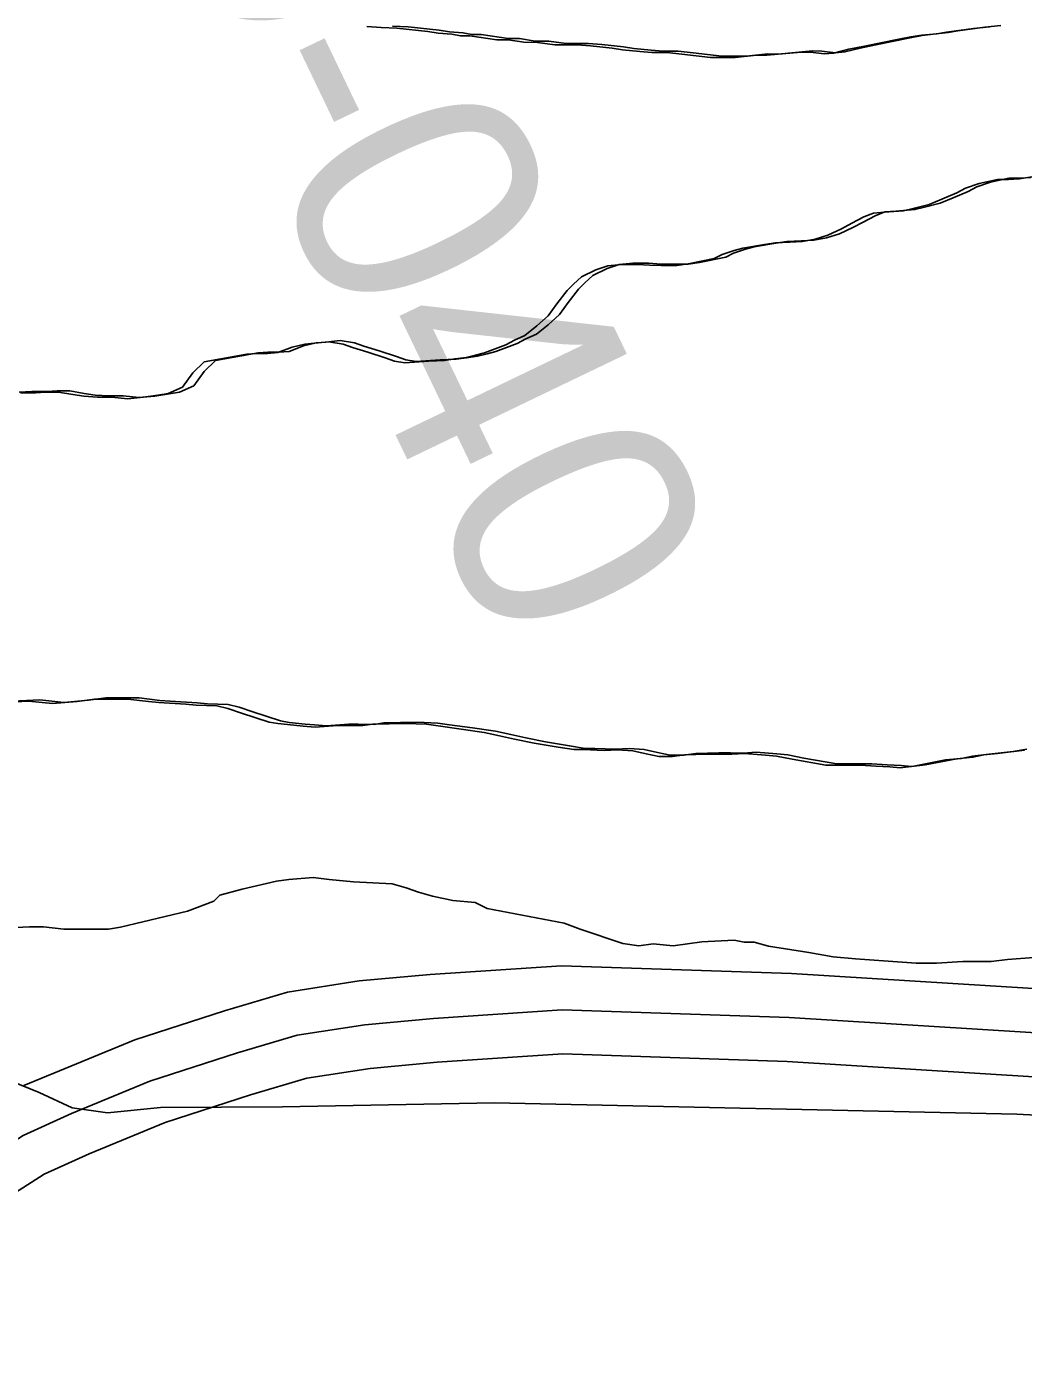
# Model space of a CAD drawing. Extents: x 3219052 to 3256913, y 800770 to 826146.
# Drawn here: x 3250871 to 3251210.5, y 813241.4 to 813698.9 of the extents above; entities that cross this region are included whole.
import ezdxf

# ---------------------------------------------------------------- set-up
doc = ezdxf.new("R2010")
doc.units = 0
for name, color, linetype in [('V-LEVE-TOET', 7, 'Continuous'), ('V-RIVR-RANG-IDEN', 7, 'Continuous'), ('V-ROAD-CNTR', 7, 'Continuous'), ('V-SITE-VEGE', 7, 'Continuous'), ('V-TOPO-SHOR', 7, 'Continuous')]:
    doc.layers.add(name, color=color, linetype=linetype)

msp = doc.modelspace()

# ---------------------------------------------------------------- linework, layer by layer
at = {"layer": 'V-LEVE-TOET'}
for points in [[(3250865.4, 813339.95), (3250875.24, 813335.92), (3250886.48, 813330.71), (3250898.45, 813329.01), (3250916.53, 813330.81), (3250958.08, 813331.09), (3251030.39, 813332.42), (3251208.3, 813328.58), (3251358.73, 813320.88), (3251471.61, 813313.8), (3251551.88, 813312.74)], [(3251551.88, 813312.74), (3251471.61, 813313.8), (3251358.73, 813320.88), (3251208.3, 813328.58), (3251030.39, 813332.42), (3250958.08, 813331.09), (3250916.53, 813330.81), (3250898.45, 813329.01), (3250886.48, 813330.71), (3250875.24, 813335.92), (3250865.4, 813339.95)]]:
    msp.add_lwpolyline(points, dxfattribs=at)
at = {"layer": 'V-ROAD-CNTR'}
for points in [[(3251700.77, 813647.22), (3251645.57, 813549.26), (3251605.46, 813468.01), (3251556.47, 813401.95), (3251535.02, 813382.78), (3251514.95, 813371.66), (3251494.57, 813361.34), (3251478.39, 813356.52), (3251464.87, 813354.8), (3251433.91, 813357.72), (3251131.5, 813376.48), (3251053.14, 813379.11), (3251008.4, 813376.16), (3250984.28, 813373.94), (3250959.77, 813370.15), (3250938.35, 813363.77), (3250907.76, 813353.89), (3250869.93, 813338.31)], [(3251567.61, 813391.78), (3251543.76, 813370.47), (3251521.97, 813358.41), (3251500.14, 813347.34), (3251481.5, 813341.79), (3251465.12, 813339.71), (3251432.74, 813342.76), (3251130.79, 813361.5), (3251053.38, 813364.09), (3251009.58, 813361.2), (3250986.12, 813359.04), (3250963.07, 813355.48), (3250942.79, 813349.45), (3250912.93, 813339.8), (3250886.26, 813328.81), (3250869.7, 813321.35), (3250837.72, 813300.92), (3250808.11, 813277.64), (3250787.05, 813257.17), (3250781.89, 813252.33)], [(3251552.5, 813358.17), (3251529, 813345.15), (3251505.72, 813333.35), (3251484.6, 813327.07), (3251465.36, 813324.62), (3251431.57, 813327.81), (3251130.07, 813346.51), (3251053.63, 813349.07), (3251010.76, 813346.25), (3250987.95, 813344.15), (3250966.37, 813340.81), (3250947.24, 813335.12), (3250918.1, 813325.7), (3250892.2, 813315.04), (3250876.86, 813308.12), (3250846.41, 813288.67), (3250818, 813266.34), (3250797.41, 813246.32), (3250792.15, 813241.39)]]:
    msp.add_lwpolyline(points, dxfattribs=at)
at = {"layer": 'V-SITE-VEGE'}
for p, q in [((3250986.8, 813699.03), (3250991.67, 813698.74)), ((3250991.67, 813698.74), (3250997.08, 813698.45)), ((3250997.08, 813698.45), (3251007.64, 813697.32)), ((3251007.64, 813697.32), (3251011.15, 813696.76)), ((3251011.15, 813696.76), (3251015.75, 813696.47)), ((3251015.75, 813696.47), (3251018.72, 813695.91)), ((3251018.72, 813695.91), (3251021.97, 813695.9)), ((3251021.97, 813695.9), (3251031.16, 813694.51)), ((3251172.16, 813695.51), (3251175.95, 813696.03)), ((3251175.95, 813696.03), (3251181.09, 813696.55)), ((3251181.09, 813696.55), (3251184.34, 813697.08)), ((3251184.34, 813697.08), (3251193.55, 813698.39)), ((3251193.55, 813698.39), (3251198.96, 813698.91)), ((3251031.16, 813694.51), (3251034.95, 813694.49)), ((3251034.95, 813694.49), (3251040.36, 813693.66)), ((3251040.36, 813693.66), (3251044.96, 813693.63)), ((3251044.96, 813693.63), (3251050.91, 813692.8)), ((3251050.91, 813692.8), (3251058.49, 813692.76)), ((3251058.49, 813692.76), (3251063.09, 813692.47)), ((3251063.09, 813692.47), (3251070.39, 813691.63)), ((3251070.39, 813691.63), (3251073.91, 813691.07)), ((3251145.88, 813689.94), (3251151.03, 813691.27)), ((3251151.03, 813691.27), (3251156.44, 813692.33)), ((3251156.44, 813692.33), (3251168.09, 813694.71)), ((3251168.09, 813694.71), (3251172.16, 813695.51)), ((3251073.91, 813691.07), (3251079.85, 813690.51)), ((3251079.85, 813690.51), (3251083.91, 813690.22)), ((3251083.91, 813690.22), (3251089.06, 813690.19)), ((3251089.06, 813690.19), (3251094.19, 813689.63)), ((3251094.19, 813689.63), (3251103.93, 813688.5)), ((3251103.93, 813688.5), (3251112.32, 813688.47)), ((3251112.32, 813688.47), (3251119.63, 813689.25)), ((3251119.63, 813689.25), (3251123.15, 813689.23)), ((3251123.15, 813689.23), (3251134.79, 813690.26)), ((3251134.79, 813690.26), (3251138.04, 813690.25)), ((3251138.04, 813690.25), (3251142.64, 813689.69)), ((3251142.64, 813689.69), (3251145.88, 813689.94)), ((3251195.48, 813645.61), (3251190.87, 813644.01)), ((3251201.71, 813646.94), (3251195.48, 813645.61)), ((3251205.5, 813646.92), (3251201.71, 813646.94)), ((3251209.29, 813647.18), (3251205.5, 813646.92)), ((3251214.16, 813647.97), (3251209.29, 813647.18)), ((3251187.89, 813642.4), (3251182.73, 813640.26)), ((3251190.87, 813644.01), (3251187.89, 813642.4)), ((3251169.73, 813636.26), (3251163.23, 813635.75)), ((3251172.98, 813637.06), (3251169.73, 813636.26)), ((3251178.4, 813638.39), (3251172.98, 813637.06)), ((3251182.73, 813640.26), (3251178.4, 813638.39)), ((3251152.12, 813632.01), (3251148.59, 813630.13)), ((3251156.19, 813634.15), (3251152.12, 813632.01)), ((3251159.44, 813635.49), (3251156.19, 813634.15)), ((3251163.23, 813635.75), (3251159.44, 813635.49)), ((3251143.98, 813627.98), (3251139.65, 813626.65)), ((3251148.59, 813630.13), (3251143.98, 813627.98)), ((3251112.03, 813622.71), (3251107.96, 813621.38)), ((3251115.01, 813623.51), (3251112.03, 813622.71)), ((3251122.32, 813624.83), (3251115.01, 813623.51)), ((3251126.11, 813625.36), (3251122.32, 813624.83)), ((3251130.98, 813625.6), (3251126.11, 813625.36)), ((3251135.31, 813625.85), (3251130.98, 813625.6)), ((3251139.65, 813626.65), (3251135.31, 813625.85)), ((3251073.58, 813618.01), (3251068.98, 813617.49)), ((3251079, 813617.99), (3251073.58, 813618.01)), ((3251083.32, 813617.7), (3251079, 813617.99)), ((3251096.31, 813618.18), (3251092.52, 813617.66)), ((3251105.25, 813620.04), (3251096.31, 813618.18)), ((3251107.96, 813621.38), (3251105.25, 813620.04)), ((3251060.03, 813613.74), (3251057.31, 813611.32)), ((3251064.92, 813616.15), (3251060.03, 813613.74)), ((3251068.98, 813617.49), (3251064.92, 813616.15)), ((3251087.11, 813617.68), (3251083.32, 813617.7)), ((3251092.52, 813617.66), (3251087.11, 813617.68)), ((3251055.14, 813609.16), (3251051.6, 813604.58)), ((3251057.31, 813611.32), (3251055.14, 813609.16)), ((3251051.6, 813604.58), (3251048.61, 813600.53)), ((3251048.61, 813600.53), (3251044.81, 813597.03)), ((3251044.81, 813597.03), (3251040.73, 813593.8)), ((3250965.76, 813590.88), (3250961.43, 813589.82)), ((3250969.01, 813591.14), (3250965.76, 813590.88)), ((3250973.88, 813591.66), (3250969.01, 813591.14)), ((3250978.75, 813590.83), (3250973.88, 813591.66)), ((3250981.99, 813589.73), (3250978.75, 813590.83)), ((3251034.22, 813590.58), (3251026.9, 813587.91)), ((3251037.21, 813592.19), (3251034.22, 813590.58)), ((3251040.73, 813593.8), (3251037.21, 813592.19)), ((3250937.05, 813585.87), (3250931.37, 813584.81)), ((3250940.3, 813586.4), (3250937.05, 813585.87)), ((3250945.99, 813587.45), (3250940.3, 813586.4)), ((3250949.24, 813587.71), (3250945.99, 813587.45)), ((3250953.03, 813587.69), (3250949.24, 813587.71)), ((3250956.55, 813587.95), (3250953.03, 813587.69)), ((3250961.43, 813589.82), (3250956.55, 813587.95)), ((3250987.13, 813588.08), (3250981.99, 813589.73)), ((3250993.07, 813586.16), (3250987.13, 813588.08)), ((3250996.31, 813585.07), (3250993.07, 813586.16)), ((3251020.67, 813586.31), (3251016.88, 813585.79)), ((3251023.92, 813587.11), (3251020.67, 813586.31)), ((3251026.9, 813587.91), (3251023.92, 813587.11)), ((3250931.37, 813584.81), (3250927.56, 813581.04)), ((3250999.83, 813584.51), (3250996.31, 813585.07)), ((3251007.95, 813585.01), (3250999.83, 813584.51)), ((3251013.36, 813585.26), (3251007.95, 813585.01)), ((3251016.88, 813585.79), (3251013.36, 813585.26)), ((3250927.56, 813581.04), (3250924.02, 813576.19)), ((3250873.95, 813574.24), (3250868.81, 813574.26)), ((3250877.47, 813574.5), (3250873.95, 813574.24)), ((3250881.8, 813574.48), (3250877.47, 813574.5)), ((3250886.67, 813573.64), (3250881.8, 813574.48)), ((3250890.45, 813573.09), (3250886.67, 813573.64)), ((3250895.05, 813572.8), (3250890.45, 813573.09)), ((3250899.92, 813572.77), (3250895.05, 813572.8)), ((3250905.33, 813572.21), (3250899.92, 813572.77)), ((3250910.75, 813572.73), (3250905.33, 813572.21)), ((3250915.62, 813573.52), (3250910.75, 813572.73)), ((3250919.14, 813574.04), (3250915.62, 813573.52)), ((3250924.02, 813576.19), (3250919.14, 813574.04)), ((3250862.39, 813468.76), (3250871.59, 813469.26)), ((3250871.59, 813469.26), (3250879.71, 813468.41)), ((3250879.71, 813468.41), (3250888.1, 813469.18)), ((3250888.1, 813469.18), (3250894.06, 813469.97)), ((3250894.06, 813469.97), (3250897.85, 813469.95)), ((3250897.85, 813469.95), (3250905.42, 813469.92)), ((3250905.42, 813469.92), (3250912.46, 813469.08)), ((3250912.46, 813469.08), (3250915.97, 813468.79)), ((3250915.97, 813468.79), (3250925.17, 813468.21)), ((3250925.17, 813468.21), (3250928.69, 813467.92)), ((3250928.69, 813467.92), (3250935.72, 813467.62)), ((3250935.72, 813467.62), (3250939.51, 813466.79)), ((3250939.51, 813466.79), (3250944.1, 813465.15)), ((3250944.1, 813465.15), (3250953.56, 813462.13)), ((3250953.56, 813462.13), (3250956.53, 813461.58)), ((3250956.53, 813461.58), (3250961.94, 813461.01)), ((3250961.94, 813461.01), (3250965.19, 813460.73)), ((3250965.19, 813460.73), (3250969.25, 813460.44)), ((3250969.25, 813460.44), (3250976.82, 813460.94)), ((3250976.82, 813460.94), (3250980.07, 813460.93)), ((3250980.07, 813460.93), (3250985.48, 813460.91)), ((3250985.48, 813460.91), (3250988.73, 813461.43)), ((3250988.73, 813461.43), (3251000.1, 813461.66)), ((3251000.1, 813461.66), (3251007.13, 813461.35)), ((3251007.13, 813461.35), (3251011.19, 813460.79)), ((3251011.19, 813460.79), (3251019.03, 813459.68)), ((3251019.03, 813459.68), (3251026.88, 813458.56)), ((3251026.88, 813458.56), (3251032.01, 813457.45)), ((3251032.01, 813457.45), (3251037.15, 813456.35)), ((3251037.15, 813456.35), (3251043.91, 813454.97)), ((3251043.91, 813454.97), (3251052.02, 813453.58)), ((3251052.02, 813453.58), (3251057.43, 813452.74)), ((3251057.43, 813452.74), (3251060.68, 813452.73)), ((3251060.68, 813452.73), (3251067.71, 813452.42)), ((3251067.71, 813452.42), (3251072.31, 813452.67)), ((3251072.31, 813452.67), (3251077.45, 813452.38)), ((3251077.45, 813452.38), (3251082.05, 813451.28)), ((3251082.05, 813451.28), (3251086.37, 813450.45)), ((3251086.37, 813450.45), (3251090.97, 813450.43)), ((3251090.97, 813450.43), (3251095.04, 813450.95)), ((3251095.04, 813450.95), (3251102.88, 813451.19)), ((3251102.88, 813451.19), (3251106.94, 813451.17)), ((3251106.94, 813451.17), (3251111.27, 813451.15)), ((3251111.27, 813451.15), (3251115.6, 813451.41)), ((3251115.6, 813451.41), (3251122.64, 813450.83)), ((3251122.64, 813450.83), (3251126.42, 813450.54)), ((3251126.42, 813450.54), (3251131.83, 813449.44)), ((3251131.83, 813449.44), (3251143.19, 813447.49)), ((3251173.22, 813447.09), (3251184.06, 813449.21)), ((3251184.06, 813449.21), (3251189.47, 813449.72)), ((3251189.47, 813449.72), (3251193.26, 813450.52)), ((3251193.26, 813450.52), (3251197.87, 813451.04)), ((3251197.87, 813451.04), (3251207.07, 813452.08)), ((3251207.07, 813452.08), (3251211.68, 813452.87)), ((3251143.19, 813447.49), (3251146.97, 813447.47)), ((3251146.97, 813447.47), (3251151.31, 813447.46)), ((3251151.31, 813447.46), (3251155.09, 813447.44)), ((3251155.09, 813447.44), (3251160.23, 813447.15)), ((3251160.23, 813447.15), (3251165.1, 813446.85)), ((3251165.1, 813446.85), (3251168.62, 813446.57)), ((3251168.62, 813446.57), (3251173.22, 813447.09)), ((3250956.11, 813407.88), (3250944.37, 813405.17)), ((3250960.25, 813408.55), (3250956.11, 813407.88)), ((3250968.54, 813409.2), (3250960.25, 813408.55)), ((3250974.06, 813408.49), (3250968.54, 813409.2)), ((3250982.33, 813407.76), (3250974.06, 813408.49)), ((3250995.44, 813407.01), (3250982.33, 813407.76)), ((3250936.77, 813403.13), (3250934.69, 813401.07)), ((3250944.37, 813405.17), (3250936.77, 813403.13)), ((3251000.27, 813405.61), (3250995.44, 813407.01)), ((3251004.4, 813404.21), (3251000.27, 813405.61)), ((3251009.22, 813402.81), (3251004.4, 813404.21)), ((3250934.69, 813401.07), (3250925.7, 813397.66)), ((3251016.12, 813401.4), (3251009.22, 813402.81)), ((3251023.71, 813400.68), (3251016.12, 813401.4)), ((3251027.84, 813398.59), (3251023.71, 813400.68)), ((3251054.04, 813393.64), (3251027.84, 813398.59)), ((3250925.7, 813397.66), (3250902.9, 813392.24)), ((3250871.85, 813392.38), (3250858.74, 813391.74)), ((3250876.68, 813392.35), (3250871.85, 813392.38)), ((3250883.58, 813391.63), (3250876.68, 813392.35)), ((3250898.76, 813391.57), (3250883.58, 813391.63)), ((3250902.9, 813392.24), (3250898.76, 813391.57)), ((3251059.55, 813391.55), (3251054.04, 813393.64)), ((3251074.02, 813386.65), (3251059.55, 813391.55)), ((3251079.54, 813385.94), (3251074.02, 813386.65)), ((3251084.37, 813386.61), (3251079.54, 813385.94)), ((3251091.27, 813385.89), (3251084.37, 813386.61)), ((3251100.94, 813387.22), (3251091.27, 813385.89)), ((3251111.98, 813387.86), (3251100.94, 813387.22)), ((3251115.43, 813387.16), (3251111.98, 813387.86)), ((3251118.88, 813387.14), (3251115.43, 813387.16)), ((3251123.7, 813385.74), (3251118.88, 813387.14)), ((3251137.49, 813383.61), (3251123.7, 813385.74)), ((3251145.77, 813382.2), (3251137.49, 813383.61)), ((3251153.36, 813381.47), (3251145.77, 813382.2)), ((3251174.06, 813380), (3251153.36, 813381.47)), ((3251180.96, 813379.97), (3251174.06, 813380)), ((3251189.93, 813380.62), (3251180.96, 813379.97)), ((3251199.59, 813380.58), (3251189.93, 813380.62)), ((3251205.11, 813381.24), (3251199.59, 813380.58)), ((3251214.09, 813381.89), (3251205.11, 813381.24))]:
    msp.add_line(p, q, dxfattribs=at)
at = {"layer": 'V-TOPO-SHOR'}
for points in [[(3251202.83, 813699.34), (3251197.41, 813698.82), (3251188.21, 813697.51), (3251184.95, 813696.98), (3251179.81, 813696.47), (3251176.02, 813695.94), (3251171.96, 813695.15), (3251160.31, 813692.76), (3251154.89, 813691.71), (3251149.75, 813690.38), (3251146.5, 813690.12), (3251141.9, 813690.68), (3251138.65, 813690.7), (3251127.01, 813689.66), (3251123.5, 813689.68), (3251116.19, 813688.9), (3251107.8, 813688.94), (3251098.06, 813690.06), (3251092.92, 813690.62), (3251087.78, 813690.65), (3251083.72, 813690.94), (3251077.77, 813691.5), (3251074.26, 813692.06), (3251066.95, 813692.91), (3251062.35, 813693.2), (3251054.78, 813693.23), (3251048.83, 813694.07), (3251044.23, 813694.09), (3251038.82, 813694.92), (3251035.03, 813694.94), (3251025.83, 813696.33), (3251022.59, 813696.35), (3251019.61, 813696.9), (3251015.02, 813697.19), (3251011.5, 813697.75), (3251000.95, 813698.88), (3250995.54, 813699.17)], [(3251063.9, 813614.17), (3251068.78, 813616.59), (3251072.85, 813617.92), (3251077.45, 813618.44), (3251082.86, 813618.42), (3251087.19, 813618.13), (3251090.98, 813618.11), (3251096.39, 813618.09), (3251100.18, 813618.61), (3251109.12, 813620.47), (3251111.83, 813621.81), (3251115.9, 813623.14), (3251118.88, 813623.94), (3251126.19, 813625.26), (3251129.98, 813625.79), (3251134.85, 813626.04), (3251139.18, 813626.29), (3251143.51, 813627.08), (3251147.85, 813628.41), (3251152.46, 813630.56), (3251155.98, 813632.44), (3251160.06, 813634.58), (3251163.31, 813635.92), (3251167.1, 813636.18), (3251173.59, 813636.69), (3251176.84, 813637.49), (3251182.26, 813638.82), (3251186.6, 813640.69), (3251191.75, 813642.83), (3251194.74, 813644.45), (3251199.34, 813646.05), (3251205.57, 813647.37), (3251209.36, 813647.35), (3251213.15, 813647.61)], [(3250868.35, 813574.44), (3250872.68, 813574.7), (3250877.82, 813574.67), (3250881.34, 813574.93), (3250885.67, 813574.91), (3250890.53, 813574.08), (3250894.32, 813573.52), (3250898.92, 813573.23), (3250903.79, 813573.21), (3250909.2, 813572.64), (3250914.61, 813573.16), (3250919.49, 813573.95), (3250923.01, 813574.47), (3250927.89, 813576.62), (3250931.43, 813581.47), (3250935.23, 813585.24), (3250940.92, 813586.3), (3250944.17, 813586.83), (3250949.86, 813587.89), (3250953.11, 813588.14), (3250956.89, 813588.12), (3250960.41, 813588.38), (3250965.29, 813590.25), (3250969.63, 813591.32), (3250972.88, 813591.57), (3250977.75, 813592.09), (3250982.62, 813591.26), (3250985.86, 813590.16), (3250990.99, 813588.52), (3250996.94, 813586.59), (3251000.18, 813585.5), (3251003.69, 813584.94), (3251011.82, 813585.45), (3251017.23, 813585.69), (3251020.75, 813586.22), (3251024.54, 813586.74), (3251027.79, 813587.54), (3251030.77, 813588.34), (3251038.09, 813591.02), (3251041.07, 813592.62), (3251044.6, 813594.23), (3251048.67, 813597.46), (3251052.48, 813600.96), (3251055.47, 813605.01), (3251059.01, 813609.59), (3251061.18, 813611.75), (3251063.9, 813614.17)], [(3250919.84, 813469.22), (3250916.32, 813469.51), (3250909.29, 813470.35), (3250901.71, 813470.39), (3250897.92, 813470.4), (3250891.97, 813469.61), (3250883.58, 813468.84), (3250875.46, 813469.69), (3250866.26, 813469.19)], [(3251210.94, 813452.51), (3251201.73, 813451.47), (3251197.13, 813450.95), (3251193.34, 813450.16), (3251187.92, 813449.64), (3251177.09, 813447.52), (3251172.49, 813447), (3251168.97, 813447.29), (3251164.1, 813447.58), (3251158.96, 813447.87), (3251155.17, 813447.89), (3251150.84, 813447.91), (3251147.05, 813447.92), (3251135.7, 813449.87), (3251130.29, 813450.97), (3251126.5, 813451.26), (3251119.47, 813451.83), (3251115.14, 813451.58), (3251110.81, 813451.6), (3251106.75, 813451.62), (3251098.9, 813451.38), (3251094.84, 813450.86), (3251090.24, 813450.88), (3251085.91, 813451.71), (3251081.32, 813452.81), (3251076.18, 813453.11), (3251071.58, 813452.86), (3251064.54, 813453.16), (3251061.29, 813453.17), (3251055.89, 813454.01), (3251047.77, 813455.4), (3251041.02, 813456.78), (3251035.88, 813457.89), (3251030.74, 813458.99), (3251022.9, 813460.11), (3251015.06, 813461.22), (3251011, 813461.78), (3251003.96, 813462.09), (3250992.6, 813461.87), (3250989.35, 813461.34), (3250983.94, 813461.36), (3250980.69, 813461.38), (3250973.11, 813460.87), (3250969.05, 813461.16), (3250965.81, 813461.44), (3250960.4, 813462.01), (3250957.42, 813462.56), (3250947.96, 813465.58), (3250943.37, 813467.22), (3250939.59, 813468.05), (3250932.55, 813468.35), (3250929.04, 813468.64), (3250919.84, 813469.22)]]:
    msp.add_lwpolyline(points, dxfattribs=at)

# ---------------------------------------------------------------- texts
at = {"layer": 'V-RIVR-RANG-IDEN'}
msp.add_text('D-040', height=83, rotation=295.6719, dxfattribs=at).set_placement((3250902.46, 813755.8))

doc.saveas('drawing.dxf')
